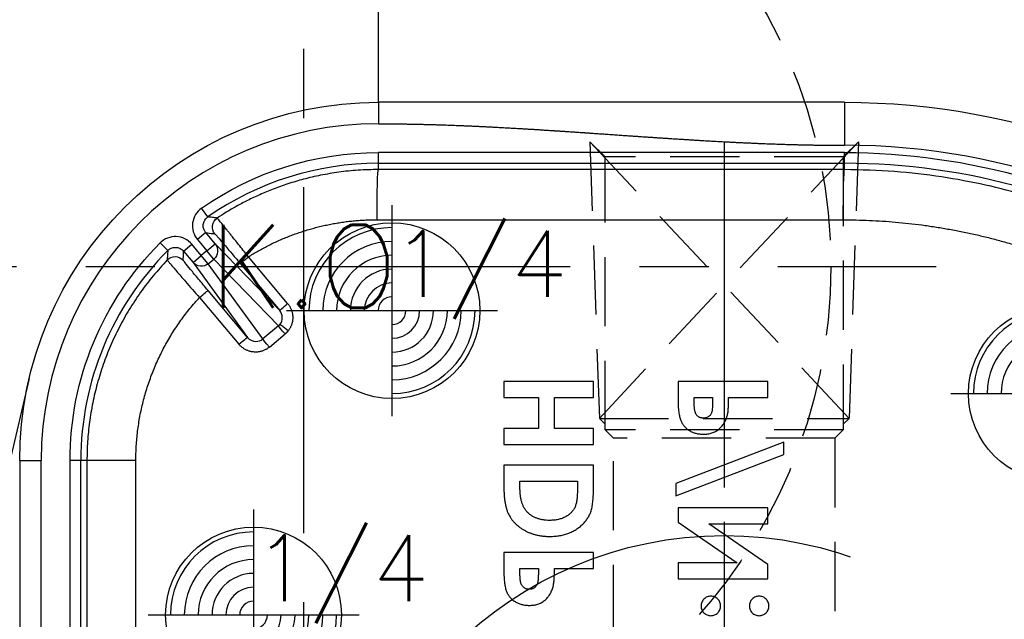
# Model space of a CAD drawing. Extents: x 2651 to 7771, y -1163 to 1075.
# Tile 262 of 490: x 4085 to 4121, y 730 to 752. Entities that reach past the tile are written whole.
import ezdxf
from ezdxf.enums import TextEntityAlignment as Align

# ---------------------------------------------------------------- set-up
doc = ezdxf.new("R2010")
doc.units = 0
doc.header["$LTSCALE"] = 10
for name, pattern in [('CENTER', [2, 1.25, -0.25, 0.25, -0.25]), ('CNSCEN', [17, 15, -1, 0, -1]), ('CNSHID', [4, 3, -1]), ('HIDDEN', [0.375, 0.25, -0.125])]:
    doc.linetypes.add(name, pattern=pattern)
doc.layers.get('0').update_dxf_attribs({"linetype": 'CONTINUOUS'})
doc.layers.get('Defpoints').update_dxf_attribs({"linetype": 'CONTINUOUS'})
for name, color, linetype in [('1', 7, 'CONTINUOUS'), ('9', 3, 'CONTINUOUS'), ('CEN', 1, 'CENTER'), ('COOL', 150, 'HIDDEN'), ('DIM', 3, 'CONTINUOUS'), ('HIDDEN', 6, 'HIDDEN'), ('PART', 7, 'CONTINUOUS'), ('PIN', 3, 'CONTINUOUS'), ('TEXT', 4, 'CONTINUOUS'), ('WL1-HL', 4, 'CNSHID'), ('WOR1-CL', 1, 'CNSCEN'), ('WOR1-DL', 7, 'CONTINUOUS')]:
    doc.layers.add(name, color=color, linetype=linetype)
doc.styles.add('china', font='txt')
doc.styles.get("Standard").update_dxf_attribs({"font": 'romans.shx'})
doc.dimstyles.new('MM& INCH5', dxfattribs={"dimtxt": 5, "dimasz": 2.5, "dimexe": 1, "dimexo": 0.5, "dimtad": 0, "dimrnd": 1.38778e-17, "dimzin": 9, "dimdsep": 46, "dimtxsty": 'Standard', "dimblk": 'CLOSED', "dimcen": 0, "dimclrd": 3, "dimclre": 3, "dimclrt": 3, "dimazin": 2, "dimtfac": 0.75, "dimtofl": 0, "dimtmove": 0, "dimatfit": 3, "dimfxl": 0, "dimtolj": 1, "dimarcsym": 0})

# ---------------------------------------------------------------- blocks, each defined once
blk = doc.blocks.new('DSD')
at = {"layer": '1', "color": 252, "linetype": 'Continuous'}
for p, q in [((472.133, 580.525), (472.133, 579.748)), ((488.973, 580.525), (488.973, 578.971)), ((488.973, 578.708), (472.133, 578.708)), ((472.133, 578.32), (472.133, 578.708)), ((488.973, 578.32), (488.973, 578.708)), ((472.133, 578.32), (488.973, 578.32)), ((472.133, 578.094), (472.133, 578.32)), ((488.973, 578.091), (488.973, 578.32)), ((488.973, 578.091), (472.133, 578.094)), ((465.974, 576.38), (465.751, 576.699)), ((472.085, 576.281), (488.925, 576.277)), ((465.899, 575.812), (465.601, 575.562)), ((466.241, 575.404), (465.899, 575.812)), ((464.252, 575.441), (464.527, 575.166)), ((465.601, 575.562), (465.943, 575.155)), ((465.1, 575.142), (465.397, 575.391)), ((465.1, 575.142), (465.442, 574.734)), ((465.739, 574.984), (465.397, 575.391)), ((465.943, 575.155), (465.739, 574.984)), ((465.943, 575.155), (466.241, 575.404)), ((466.191, 574.859), (465.943, 575.155)), ((468.569, 572.998), (466.241, 575.404)), ((465.442, 574.734), (465.739, 574.984)), ((465.442, 574.734), (467.404, 572.027)), ((465.987, 574.688), (465.739, 574.984)), ((465.987, 574.688), (466.191, 574.859)), ((466.191, 574.859), (468.527, 572.445)), ((468.857, 573.248), (467.438, 574.939)), ((467.958, 571.97), (465.987, 574.688)), ((467.15, 574.689), (468.569, 572.998)), ((467.404, 572.027), (465.984, 573.72)), ((465.676, 573.471), (467.096, 571.778)), ((468.527, 572.445), (467.958, 571.97)), ((468.196, 571.675), (468.765, 572.15)), ((459.179, 567.571), (459.956, 567.571)), ((459.956, 540.854), (459.956, 567.571)), ((460.995, 567.571), (460.995, 555.446)), ((461.384, 567.571), (460.995, 567.571)), ((461.384, 555.446), (461.384, 567.571)), ((461.608, 567.571), (461.384, 567.571)), ((463.374, 567.571), (461.608, 567.571)), ((463.374, 555.682), (463.374, 567.571))]:
    blk.add_line(p, q, dxfattribs=at)
at = {"layer": '1', "color": 7, "linetype": 'Continuous'}
for p, q in [((459.524, 570.543), (451.7, 537.342)), ((476.666, 570.436), (476.666, 569.855)), ((479.905, 570.436), (476.666, 570.436)), ((479.905, 569.855), (479.905, 570.436)), ((482.959, 570.436), (482.959, 569.788)), ((486.198, 570.436), (482.959, 570.436)), ((486.198, 569.855), (486.198, 570.436)), ((476.666, 569.855), (477.912, 569.855)), ((477.912, 569.855), (477.912, 568.734)), ((478.493, 568.734), (478.493, 569.855)), ((478.493, 569.855), (479.905, 569.855)), ((483.541, 569.672), (483.541, 569.855)), ((483.541, 569.855), (484.205, 569.855)), ((484.205, 569.855), (484.205, 569.649)), ((484.786, 569.855), (486.198, 569.855)), ((477.912, 568.734), (476.666, 568.734)), ((476.666, 568.734), (476.666, 568.153)), ((479.905, 568.734), (478.493, 568.734)), ((479.905, 568.153), (479.905, 568.734)), ((476.666, 568.153), (479.905, 568.153)), ((486.779, 568.236), (482.876, 566.746)), ((486.779, 567.795), (486.779, 568.236)), ((482.876, 566.305), (486.779, 567.795)), ((459.179, 567.571), (459.179, 540.854)), ((461.608, 567.571), (461.608, 555.669)), ((476.666, 567.405), (476.666, 566.673)), ((479.905, 567.405), (476.666, 567.405)), ((479.905, 566.662), (479.905, 567.405)), ((477.248, 566.824), (479.324, 566.824)), ((477.248, 566.602), (477.248, 566.824)), ((479.324, 566.824), (479.324, 566.52)), ((482.876, 566.746), (482.876, 566.305)), ((482.959, 565.869), (482.959, 565.346)), ((486.198, 565.869), (482.959, 565.869)), ((486.198, 565.288), (486.198, 565.869)), ((482.959, 565.346), (485.091, 563.876)), ((486.198, 563.822), (484.073, 565.288)), ((484.073, 565.288), (486.198, 565.288)), ((476.666, 564.25), (476.666, 563.601)), ((479.905, 564.25), (476.666, 564.25)), ((479.905, 563.669), (479.905, 564.25)), ((485.091, 563.876), (482.959, 563.876)), ((482.959, 563.876), (482.959, 563.295)), ((486.198, 563.295), (486.198, 563.822)), ((477.248, 563.486), (477.248, 563.669)), ((477.248, 563.669), (477.912, 563.669)), ((477.912, 563.669), (477.912, 563.463)), ((478.493, 563.669), (479.905, 563.669)), ((482.959, 563.295), (486.198, 563.295))]:
    blk.add_line(p, q, dxfattribs=at)
at = {"layer": '1', "color": 110, "linetype": 'Continuous'}
blk.add_line((459.956, 540.854), (459.956, 567.571), dxfattribs=at)
at = {"layer": '1', "color": 7, "linetype": 'Continuous', "extrusion": (0, 0, -1)}
for centre, radius, start, end in [((-472.133, 567.571), 12.954, 0, 90), ((-488.973, 554.617), 25.908, 90, 171.2121)]:
    blk.add_arc(centre, radius, start, end, dxfattribs=at)
at = {"layer": '1', "color": 110, "linetype": 'Continuous'}
for centre, radius, start, end in [((472.133, 567.571), 12.177, 90, 180), ((488.973, 554.617), 24.354, 8.7879, 90)]:
    blk.add_arc(centre, radius, start, end, dxfattribs=at)
at = {"layer": '1', "color": 252, "linetype": 'Continuous'}
for centre, radius, start, end in [((472.133, 567.571), 12.177, 90, 180), ((488.973, 554.617), 24.354, 8.7879, 90), ((472.133, 567.571), 10.748, 90, 124.96), ((488.973, 554.617), 23.702, 58.1066, 90), ((472.133, 567.571), 10.748, 135.04, 180)]:
    blk.add_arc(centre, radius, start, end, dxfattribs=at)
at = {"layer": '1', "color": 252, "linetype": 'Continuous', "extrusion": (0, 0, -1)}
for centre, radius, start, end in [((-472.133, 567.571), 11.137, 55.04, 90), ((-488.973, 554.617), 24.091, 90, 121.8934), ((-472.133, 567.571), 11.137, 0, 44.96)]:
    blk.add_arc(centre, radius, start, end, dxfattribs=at)
for centre, major_axis, ratio, start_param, end_param in [((472.133, 576.281), (0, -1.814), 0.026177, 1.57079, 3.132863), ((488.973, 576.277), (0, -1.814), 0.026177, 1.57079, 3.132863), ((466.528, 576.016), (0.056, 0.385), 0.999914, 3.870947, 5.55383), ((465.943, 575.155), (-0.279, -0.27), 0.992489, 3.212987, 4.782718), ((464.789, 574.558), (0.388, -0.012), 0.999914, 3.870966, 5.553812), ((465.739, 574.984), (-0.315, -0.228), 0.992489, 4.64206, 6.211791), ((467.448, 574.939), (0.298, 0.25), 0.016833, 3.150321, 4.692337), ((465.686, 573.471), (0.298, 0.25), 0.016827, 4.692332, 6.274457), ((468.867, 573.248), (-0.298, -0.25), 0.016833, 0.008728, 1.550745), ((468.775, 572.15), (-0.249, 0.298), 0.020097, 4.729166, 6.160824), ((468.885, 572.263), (-0.305, 0.241), 0.01625, 4.732916, 6.16162), ((467.106, 571.778), (0.298, 0.25), 0.016827, 4.692332, 6.274457), ((468.206, 571.675), (-0.249, 0.298), 0.020097, 4.729166, 6.160824)]:
    blk.add_ellipse(centre, major_axis=major_axis, ratio=ratio, start_param=start_param, end_param=end_param, dxfattribs=at)
at = {"layer": '1', "color": 7, "linetype": 'Continuous'}
blk.add_open_spline([(488.973, 580.525), (483.359, 580.525), (477.746, 580.525), (472.133, 580.525)], degree=3, dxfattribs=at)
at = {"layer": '1', "color": 110, "linetype": 'Continuous'}
blk.add_open_spline([(472.133, 579.748), (473.135, 579.748), (474.238, 579.715), (475.219, 579.685), (476.343, 579.627), (477.278, 579.578), (478.448, 579.502), (478.915, 579.472), (479.5, 579.432), (479.851, 579.408), (480.553, 579.36), (481.254, 579.311), (481.605, 579.287), (482.189, 579.247), (482.658, 579.217), (483.827, 579.141), (484.763, 579.092), (485.885, 579.034), (486.868, 579.004), (487.97, 578.971), (488.973, 578.971)], degree=2, knots=[0, 0, 0, 0.125, 0.125, 0.25, 0.25, 0.375, 0.375, 0.4375, 0.4375, 0.5, 0.5, 0.5625, 0.5625, 0.625, 0.625, 0.75, 0.75, 0.875, 0.875, 1, 1, 1], dxfattribs=at)
at = {"layer": '1', "color": 252, "linetype": 'Continuous'}
for points in [[(472.133, 579.748), (477.746, 579.748), (483.359, 578.971), (488.973, 578.971)], [(467.404, 572.027), (467.479, 571.938), (467.593, 571.883), (467.708, 571.882)], [(467.708, 571.882), (467.799, 571.881), (467.889, 571.912), (467.958, 571.97)]]:
    blk.add_open_spline(points, degree=3, dxfattribs=at)
for points, knots in [([(472.133, 578.094), (471.888, 578.09), (471.41, 578.08), (470.714, 578.005), (470.058, 577.895), (469.444, 577.752), (468.873, 577.583), (468.345, 577.395), (467.859, 577.193), (467.415, 576.983), (467.012, 576.769), (466.647, 576.557), (466.421, 576.41), (466.313, 576.34)], [0, 0, 0, 0, 0.119039, 0.232454, 0.340243, 0.442407, 0.538944, 0.629855, 0.71514, 0.794797, 0.868826, 0.937227, 1, 1, 1, 1]), ([(501.259, 574.615), (500.953, 574.798), (500.314, 575.179), (499.283, 575.713), (498.144, 576.236), (496.891, 576.727), (495.524, 577.173), (494.043, 577.554), (492.449, 577.849), (490.746, 578.051), (489.574, 578.077), (488.973, 578.091)], [0, 0, 0, 0, 0.082708, 0.172517, 0.269427, 0.373438, 0.484549, 0.602761, 0.728074, 0.860487, 1, 1, 1, 1]), ([(465.751, 576.699), (465.662, 576.637), (465.588, 576.557), (465.476, 576.374), (465.44, 576.27), (465.412, 576.058), (465.42, 575.948), (465.48, 575.742), (465.531, 575.645), (465.601, 575.562)], [0, 0, 0, 0, 0.25, 0.25, 0.5, 0.5, 0.75, 0.75, 1, 1, 1, 1]), ([(465.899, 575.812), (465.875, 575.845), (465.827, 575.915), (465.801, 576.046), (465.818, 576.18), (465.878, 576.299), (465.943, 576.354), (465.974, 576.38)], [0, 0, 0, 0, 0.188754, 0.394177, 0.605822, 0.811245, 1, 1, 1, 1]), ([(466.314, 576.34), (466.309, 576.34), (466.305, 576.341), (466.289, 576.343), (466.275, 576.345), (466.206, 576.353), (466.152, 576.36), (466.08, 576.368), (466.064, 576.37), (466.023, 576.375), (465.998, 576.378), (465.974, 576.38)], [0, 0, 0, 0, 0.030224, 0.030224, 0.151118, 0.151118, 0.634697, 0.634697, 0.781436, 0.781436, 1, 1, 1, 1]), ([(467.438, 574.939), (467.376, 575.017), (467.257, 575.168), (467.092, 575.376), (466.953, 575.552), (466.84, 575.692), (466.754, 575.798), (466.693, 575.873), (466.553, 576.045), (466.369, 576.277), (466.331, 576.319), (466.313, 576.34)], [0, 0, 0, 0, 0.106887, 0.205186, 0.292302, 0.366385, 0.426275, 0.471358, 0.501372, 0.75478, 1, 1, 1, 1]), ([(465.899, 575.812), (465.987, 575.8), (466.076, 575.788), (466.187, 575.773), (466.208, 575.769), (466.23, 575.766)], [0, 0, 0, 0, 0.805738, 0.805738, 1, 1, 1, 1]), ([(465.397, 575.391), (465.328, 575.474), (465.242, 575.542), (465.049, 575.636), (464.942, 575.664), (464.729, 575.673), (464.62, 575.655), (464.42, 575.577), (464.329, 575.518), (464.252, 575.441)], [0, 0, 0, 0, 0.25, 0.25, 0.5, 0.5, 0.75, 0.75, 1, 1, 1, 1]), ([(466.229, 575.766), (466.234, 575.766), (466.258, 575.738), (466.329, 575.656), (466.358, 575.623), (466.425, 575.545), (466.464, 575.5), (466.591, 575.351), (466.693, 575.231), (466.912, 574.973), (467.03, 574.832), (467.15, 574.689)], [0, 0, 0, 0, 0.25, 0.25, 0.375, 0.375, 0.5, 0.5, 0.75, 0.75, 1, 1, 1, 1]), ([(464.527, 575.168), (464.527, 575.163), (464.526, 575.158), (464.525, 575.143), (464.525, 575.129), (464.521, 575.061), (464.517, 575.006), (464.512, 574.909), (464.51, 574.868), (464.508, 574.826)], [0, 0, 0, 0, 0.03027, 0.03027, 0.151349, 0.151349, 0.635664, 0.635664, 1, 1, 1, 1]), ([(464.527, 575.166), (464.558, 575.192), (464.623, 575.247), (464.751, 575.285), (464.886, 575.279), (465.01, 575.23), (465.071, 575.17), (465.1, 575.142)], [0, 0, 0, 0, 0.188755, 0.394179, 0.605823, 0.811246, 1, 1, 1, 1]), ([(465.087, 574.808), (465.09, 574.896), (465.093, 574.984), (465.098, 575.095), (465.099, 575.118), (465.1, 575.142)], [0, 0, 0, 0, 0.789513, 0.789513, 1, 1, 1, 1]), ([(464.508, 574.826), (464.337, 574.638), (463.996, 574.265), (463.54, 573.663), (463.128, 573.038), (462.766, 572.391), (462.453, 571.726), (462.189, 571.047), (461.975, 570.358), (461.809, 569.663), (461.693, 568.965), (461.621, 568.268), (461.612, 567.803), (461.608, 567.571)], [0, 0, 0, 0, 0.095127, 0.18941, 0.28285, 0.375445, 0.467198, 0.558107, 0.648172, 0.737394, 0.825772, 0.913308, 1, 1, 1, 1]), ([(464.508, 574.826), (464.51, 574.821), (464.515, 574.812), (464.559, 574.758), (464.629, 574.674), (464.725, 574.561), (464.891, 574.368), (465.191, 574.017), (465.501, 573.667), (465.676, 573.471)], [0, 0, 0, 0, 0.099069, 0.200049, 0.301625, 0.402428, 0.501142, 0.719432, 1, 1, 1, 1]), ([(465.984, 573.72), (465.864, 573.862), (465.748, 574.001), (465.585, 574.197), (465.534, 574.259), (465.437, 574.376), (465.391, 574.432), (465.267, 574.582), (465.2, 574.664), (465.111, 574.775), (465.087, 574.804), (465.087, 574.809)], [0, 0, 0, 0, 0.25, 0.25, 0.375, 0.375, 0.5, 0.5, 0.75, 0.75, 1, 1, 1, 1]), ([(468.582, 572.502), (468.637, 572.571), (468.667, 572.66), (468.662, 572.839), (468.628, 572.928), (468.569, 572.998)], [0, 0, 0, 0, 0.5, 0.5, 1, 1, 1, 1])]:
    blk.add_open_spline(points, degree=3, knots=knots, dxfattribs=at)
at = {"layer": '1', "color": 7, "linetype": 'Continuous'}
for points, weights in [([(467.438, 574.939), (468.838, 575.822), (470.429, 576.281), (472.085, 576.281)], [1, 0.973777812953, 0.973777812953, 1]), ([(488.925, 576.277), (492.78, 576.276), (496.501, 575.27), (499.831, 573.329)], [1, 0.976931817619, 0.976931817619, 1]), ([(463.374, 567.571), (463.374, 569.783), (464.178, 571.844), (465.676, 573.471)], [1, 0.954385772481, 0.954385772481, 1]), ([(468.527, 572.445), (468.547, 572.462), (468.566, 572.481), (468.582, 572.502)], [1, 0.996550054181, 0.996550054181, 1])]:
    blk.add_rational_spline(points, weights, degree=3, dxfattribs=at)
at = {"layer": '1', "color": 252, "linetype": 'Continuous'}
for points, weights in [([(468.857, 573.248), (469.107, 572.95), (469.114, 572.564), (468.875, 572.263)], [1, 0.850418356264, 0.850418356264, 1]), ([(468.875, 572.263), (468.842, 572.221), (468.805, 572.184), (468.765, 572.15)], [1, 0.996550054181, 0.996550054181, 1]), ([(468.196, 571.675), (467.846, 571.383), (467.391, 571.426), (467.096, 571.778)], [1, 0.80498879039, 0.80498879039, 1])]:
    blk.add_rational_spline(points, weights, degree=3, dxfattribs=at)
at = {"layer": '1', "color": 7, "linetype": 'Continuous'}
for points, knots in [([(482.959, 569.788), (482.96, 569.745), (482.96, 569.663), (482.964, 569.545), (482.972, 569.437), (482.982, 569.337), (482.996, 569.247), (483.012, 569.165), (483.031, 569.093), (483.054, 569.029), (483.081, 568.971), (483.109, 568.917), (483.144, 568.867), (483.18, 568.819), (483.221, 568.775), (483.265, 568.733), (483.313, 568.695), (483.365, 568.66), (483.42, 568.628), (483.478, 568.601), (483.538, 568.578), (483.601, 568.559), (483.667, 568.544), (483.735, 568.534), (483.807, 568.527), (483.855, 568.527), (483.879, 568.526)], [0, 0, 0, 0, 0.070781, 0.136552, 0.197012, 0.252923, 0.303687, 0.349719, 0.39124, 0.428479, 0.463057, 0.49715, 0.531002, 0.564226, 0.597701, 0.631421, 0.665597, 0.700451, 0.735881, 0.771092, 0.806975, 0.843534, 0.88094, 0.919294, 0.95918, 1, 1, 1, 1]), ([(484.737, 569.195), (484.741, 569.212), (484.75, 569.248), (484.759, 569.307), (484.767, 569.376), (484.775, 569.454), (484.78, 569.541), (484.783, 569.637), (484.786, 569.743), (484.786, 569.817), (484.786, 569.855)], [0, 0, 0, 0, 0.077373, 0.167614, 0.272108, 0.390016, 0.521363, 0.667272, 0.82681, 1, 1, 1, 1]), ([(483.605, 569.26), (483.6, 569.27), (483.589, 569.292), (483.576, 569.329), (483.565, 569.372), (483.556, 569.421), (483.549, 569.475), (483.544, 569.536), (483.542, 569.602), (483.541, 569.648), (483.541, 569.672)], [0, 0, 0, 0, 0.082101, 0.173825, 0.278953, 0.396639, 0.527316, 0.671298, 0.828754, 1, 1, 1, 1]), ([(484.205, 569.649), (484.205, 569.612), (484.204, 569.543), (484.198, 569.449), (484.188, 569.373), (484.175, 569.314), (484.154, 569.267), (484.129, 569.226), (484.099, 569.191), (484.063, 569.161), (484.023, 569.137), (483.978, 569.12), (483.93, 569.109), (483.896, 569.108), (483.879, 569.108)], [0, 0, 0, 0, 0.15516, 0.285496, 0.390503, 0.470975, 0.538446, 0.603655, 0.666587, 0.730199, 0.794945, 0.860228, 0.928121, 1, 1, 1, 1]), ([(483.879, 569.108), (483.863, 569.108), (483.834, 569.109), (483.792, 569.116), (483.752, 569.128), (483.716, 569.145), (483.683, 569.167), (483.653, 569.193), (483.626, 569.224), (483.612, 569.248), (483.605, 569.26)], [0, 0, 0, 0, 0.137788, 0.267341, 0.390444, 0.511778, 0.629509, 0.747829, 0.871885, 1, 1, 1, 1]), ([(483.879, 568.526), (483.906, 568.527), (483.96, 568.528), (484.037, 568.536), (484.112, 568.551), (484.183, 568.57), (484.25, 568.596), (484.315, 568.626), (484.375, 568.664), (484.431, 568.706), (484.485, 568.753), (484.533, 568.804), (484.578, 568.86), (484.618, 568.919), (484.654, 568.982), (484.687, 569.049), (484.715, 569.12), (484.73, 569.17), (484.737, 569.195)], [0, 0, 0, 0, 0.068875, 0.135349, 0.199289, 0.26155, 0.322915, 0.382772, 0.442844, 0.502652, 0.562749, 0.62274, 0.682687, 0.743329, 0.805013, 0.868067, 0.933111, 1, 1, 1, 1]), ([(476.666, 566.673), (476.667, 566.616), (476.668, 566.505), (476.676, 566.346), (476.69, 566.197), (476.708, 566.059), (476.732, 565.933), (476.763, 565.818), (476.798, 565.715), (476.84, 565.622), (476.888, 565.536), (476.942, 565.455), (477.003, 565.379), (477.071, 565.306), (477.146, 565.237), (477.227, 565.171), (477.316, 565.111), (477.411, 565.053), (477.511, 565), (477.616, 564.955), (477.725, 564.917), (477.838, 564.886), (477.955, 564.861), (478.077, 564.843), (478.203, 564.833), (478.288, 564.832), (478.331, 564.831)], [0, 0, 0, 0, 0.060148, 0.116267, 0.168654, 0.217399, 0.262434, 0.303933, 0.34226, 0.377441, 0.411406, 0.445398, 0.479766, 0.514584, 0.550214, 0.587001, 0.624663, 0.663615, 0.703456, 0.74345, 0.784013, 0.825133, 0.867265, 0.910306, 0.954424, 1, 1, 1, 1]), ([(477.507, 565.718), (477.486, 565.742), (477.443, 565.791), (477.391, 565.878), (477.346, 565.973), (477.31, 566.079), (477.282, 566.195), (477.262, 566.322), (477.25, 566.459), (477.248, 566.553), (477.248, 566.602)], [0, 0, 0, 0, 0.101663, 0.207636, 0.318745, 0.43668, 0.563507, 0.698681, 0.844447, 1, 1, 1, 1]), ([(478.331, 564.831), (478.392, 564.833), (478.512, 564.835), (478.689, 564.859), (478.858, 564.898), (479.018, 564.953), (479.169, 565.02), (479.306, 565.101), (479.431, 565.194), (479.541, 565.297), (479.636, 565.409), (479.717, 565.526), (479.781, 565.648), (479.821, 565.756), (479.846, 565.849), (479.861, 565.931), (479.875, 566.024), (479.886, 566.129), (479.895, 566.245), (479.9, 566.374), (479.904, 566.514), (479.905, 566.611), (479.905, 566.662)], [0, 0, 0, 0, 0.065773, 0.129478, 0.19143, 0.252446, 0.311787, 0.368818, 0.424092, 0.478492, 0.531394, 0.582004, 0.631201, 0.679503, 0.705561, 0.735222, 0.769132, 0.806858, 0.84893, 0.895117, 0.94547, 1, 1, 1, 1]), ([(479.324, 566.52), (479.324, 566.484), (479.323, 566.415), (479.317, 566.315), (479.311, 566.222), (479.3, 566.137), (479.287, 566.059), (479.269, 565.99), (479.25, 565.927), (479.226, 565.872), (479.199, 565.821), (479.168, 565.775), (479.133, 565.729), (479.093, 565.687), (479.049, 565.646), (479.002, 565.609), (478.95, 565.573), (478.894, 565.54), (478.834, 565.51), (478.77, 565.483), (478.704, 565.461), (478.634, 565.443), (478.56, 565.43), (478.483, 565.419), (478.403, 565.414), (478.348, 565.413), (478.321, 565.412)], [0, 0, 0, 0, 0.062615, 0.120429, 0.174199, 0.223725, 0.269028, 0.310765, 0.348115, 0.382378, 0.414753, 0.447195, 0.480045, 0.513739, 0.547963, 0.582918, 0.619315, 0.657124, 0.695687, 0.735514, 0.775823, 0.817652, 0.860743, 0.905387, 0.951998, 1, 1, 1, 1]), ([(478.321, 565.412), (478.278, 565.413), (478.196, 565.415), (478.075, 565.429), (477.962, 565.453), (477.856, 565.487), (477.757, 565.529), (477.666, 565.583), (477.581, 565.645), (477.532, 565.694), (477.507, 565.718)], [0, 0, 0, 0, 0.142277, 0.277429, 0.406477, 0.530595, 0.650143, 0.766851, 0.883502, 1, 1, 1, 1]), ([(476.666, 563.601), (476.667, 563.559), (476.667, 563.477), (476.671, 563.359), (476.679, 563.25), (476.689, 563.151), (476.703, 563.06), (476.719, 562.979), (476.738, 562.907), (476.761, 562.843), (476.788, 562.785), (476.817, 562.731), (476.851, 562.681), (476.887, 562.632), (476.928, 562.589), (476.972, 562.547), (477.021, 562.508), (477.072, 562.474), (477.127, 562.442), (477.185, 562.414), (477.245, 562.392), (477.308, 562.373), (477.374, 562.358), (477.443, 562.348), (477.514, 562.341), (477.562, 562.34), (477.586, 562.34)], [0, 0, 0, 0, 0.070781, 0.136552, 0.197012, 0.252923, 0.303687, 0.349719, 0.39124, 0.428479, 0.463057, 0.49715, 0.531002, 0.564226, 0.597701, 0.631421, 0.665597, 0.700451, 0.735881, 0.771092, 0.806975, 0.843534, 0.88094, 0.919294, 0.95918, 1, 1, 1, 1]), ([(477.312, 563.074), (477.307, 563.084), (477.296, 563.106), (477.283, 563.143), (477.272, 563.186), (477.263, 563.234), (477.256, 563.289), (477.251, 563.349), (477.249, 563.416), (477.248, 563.462), (477.248, 563.486)], [0, 0, 0, 0, 0.082101, 0.173825, 0.278953, 0.396639, 0.527316, 0.671298, 0.828754, 1, 1, 1, 1]), ([(477.912, 563.463), (477.912, 563.426), (477.911, 563.357), (477.905, 563.263), (477.895, 563.187), (477.882, 563.127), (477.861, 563.08), (477.836, 563.04), (477.806, 563.005), (477.771, 562.975), (477.73, 562.95), (477.685, 562.934), (477.637, 562.923), (477.603, 562.922), (477.586, 562.921)], [0, 0, 0, 0, 0.15516, 0.285496, 0.390503, 0.470975, 0.538446, 0.603655, 0.666587, 0.730199, 0.794945, 0.860228, 0.928121, 1, 1, 1, 1]), ([(478.444, 563.009), (478.448, 563.025), (478.457, 563.061), (478.466, 563.121), (478.475, 563.19), (478.482, 563.267), (478.487, 563.355), (478.49, 563.451), (478.493, 563.557), (478.493, 563.63), (478.493, 563.669)], [0, 0, 0, 0, 0.077373, 0.167614, 0.272108, 0.390016, 0.521363, 0.667272, 0.82681, 1, 1, 1, 1]), ([(477.586, 562.921), (477.571, 562.922), (477.541, 562.923), (477.499, 562.93), (477.459, 562.942), (477.423, 562.958), (477.39, 562.98), (477.36, 563.007), (477.333, 563.038), (477.319, 563.062), (477.312, 563.074)], [0, 0, 0, 0, 0.137788, 0.267341, 0.390444, 0.511778, 0.629509, 0.747829, 0.871885, 1, 1, 1, 1]), ([(477.586, 562.34), (477.613, 562.34), (477.667, 562.341), (477.745, 562.35), (477.819, 562.364), (477.89, 562.383), (477.957, 562.41), (478.022, 562.44), (478.082, 562.477), (478.138, 562.52), (478.192, 562.566), (478.24, 562.618), (478.285, 562.673), (478.325, 562.732), (478.361, 562.795), (478.394, 562.863), (478.422, 562.934), (478.437, 562.984), (478.444, 563.009)], [0, 0, 0, 0, 0.068875, 0.135349, 0.199289, 0.26155, 0.322915, 0.382772, 0.442844, 0.502652, 0.562749, 0.62274, 0.682687, 0.743329, 0.805013, 0.868067, 0.933111, 1, 1, 1, 1]), ([(484.144, 562.672), (484.12, 562.671), (484.074, 562.669), (484.007, 562.648), (483.946, 562.616), (483.892, 562.57), (483.847, 562.517), (483.814, 562.456), (483.793, 562.389), (483.791, 562.343), (483.79, 562.319)], [0, 0, 0, 0, 0.12783, 0.250877, 0.372608, 0.500305, 0.628002, 0.750286, 0.873333, 1, 1, 1, 1]), ([(484.496, 562.319), (484.494, 562.343), (484.492, 562.389), (484.472, 562.455), (484.439, 562.517), (484.395, 562.57), (484.342, 562.616), (484.28, 562.648), (484.214, 562.669), (484.168, 562.671), (484.144, 562.672)], [0, 0, 0, 0, 0.127088, 0.250543, 0.372679, 0.500053, 0.627277, 0.749413, 0.871745, 1, 1, 1, 1]), ([(485.885, 562.672), (485.861, 562.671), (485.815, 562.669), (485.749, 562.648), (485.688, 562.616), (485.635, 562.57), (485.59, 562.516), (485.556, 562.456), (485.537, 562.389), (485.535, 562.343), (485.534, 562.319)], [0, 0, 0, 0, 0.128226, 0.250531, 0.372639, 0.499833, 0.627179, 0.749842, 0.87294, 1, 1, 1, 1]), ([(486.239, 562.319), (486.238, 562.343), (486.236, 562.389), (486.216, 562.456), (486.182, 562.517), (486.137, 562.57), (486.083, 562.616), (486.022, 562.648), (485.955, 562.669), (485.909, 562.671), (485.885, 562.672)], [0, 0, 0, 0, 0.126678, 0.249735, 0.372031, 0.499739, 0.627447, 0.750221, 0.872159, 1, 1, 1, 1]), ([(483.79, 562.319), (483.791, 562.296), (483.793, 562.249), (483.813, 562.183), (483.847, 562.122), (483.892, 562.069), (483.946, 562.023), (484.007, 561.99), (484.074, 561.97), (484.12, 561.968), (484.144, 561.966)], [0, 0, 0, 0, 0.126727, 0.249831, 0.371148, 0.498906, 0.626663, 0.749005, 0.872109, 1, 1, 1, 1]), ([(484.144, 561.966), (484.167, 561.967), (484.213, 561.97), (484.279, 561.99), (484.339, 562.023), (484.393, 562.069), (484.438, 562.122), (484.472, 562.183), (484.492, 562.249), (484.494, 562.296), (484.496, 562.319)], [0, 0, 0, 0, 0.12614, 0.24756, 0.370463, 0.498806, 0.627149, 0.749023, 0.872692, 1, 1, 1, 1]), ([(485.534, 562.319), (485.535, 562.296), (485.537, 562.25), (485.556, 562.183), (485.59, 562.123), (485.635, 562.069), (485.688, 562.023), (485.749, 561.99), (485.815, 561.97), (485.861, 561.967), (485.885, 561.966)], [0, 0, 0, 0, 0.12712, 0.250277, 0.371969, 0.499375, 0.62663, 0.749351, 0.871713, 1, 1, 1, 1]), ([(485.885, 561.966), (485.909, 561.967), (485.955, 561.97), (486.022, 561.99), (486.083, 562.023), (486.137, 562.069), (486.182, 562.122), (486.216, 562.183), (486.236, 562.249), (486.238, 562.296), (486.239, 562.319)], [0, 0, 0, 0, 0.127902, 0.249898, 0.37328, 0.501049, 0.628817, 0.750146, 0.873261, 1, 1, 1, 1])]:
    blk.add_open_spline(points, degree=3, knots=knots, dxfattribs=at)
blk = doc.blocks.new('*U23', base_point=(2059.08, 1167.823))
at = {"layer": 'CEN'}
for p, q in [((2059.08, 1190.683), (2059.08, 1144.963)), ((2036.22, 1167.823), (2081.94, 1167.823))]:
    blk.add_line(p, q, dxfattribs=at)
at = {"layer": 'HIDDEN'}
blk.add_circle((2059.08, 1167.823), 19.05, dxfattribs=at)
blk = doc.blocks.new('*D109')
at = {"layer": 'Defpoints', "color": 0}
for p in [(4086.684, 927.642), (4086.684, 894.882), (4171.684, 387.642)]:
    blk.add_point(p, dxfattribs=at)
at = {"layer": 'DIM', "color": 3, "lineweight": -2}
blk.add_line((4086.684, 895.382), (4086.684, 927.642), dxfattribs=at)
at = {"layer": 'DIM', "color": 3, "insert": (4086.684, 948.624), "char_height": 5, "attachment_point": 5, "rotation": 90}
blk.add_mtext('\\A1;85 [3.346]', dxfattribs=at)
blk = doc.blocks.new('_Closed')
at = {"color": 0, "linetype": 'ByBlock', "lineweight": -2}
for p, q in [((-1, 0.167), (0, 0)), ((-1, 0.167), (-1, -0.167)), ((0, 0), (-1, -0.167)), ((0, 0), (-1, 0))]:
    blk.add_line(p, q, dxfattribs=at)
blk = doc.blocks.new('*D110')
at = {"layer": 'Defpoints', "color": 0}
for p in [(4064.684, 927.642), (4064.684, 906.842), (4171.684, 387.642)]:
    blk.add_point(p, dxfattribs=at)
at = {"layer": 'DIM', "color": 3, "lineweight": -2}
blk.add_line((4064.684, 907.342), (4064.684, 927.642), dxfattribs=at)
at = {"layer": 'DIM', "color": 3, "insert": (4064.684, 950.648), "char_height": 5, "attachment_point": 5, "rotation": 90}
blk.add_mtext('\\A1;107 [4.213]', dxfattribs=at)
blk = doc.blocks.new('*D111')
at = {"layer": 'Defpoints', "color": 0}
for p in [(4051.684, 927.642), (4051.684, 912.642), (4171.684, 387.642)]:
    blk.add_point(p, dxfattribs=at)
at = {"layer": 'DIM', "color": 3, "lineweight": -2}
blk.add_line((4051.684, 913.142), (4051.684, 927.642), dxfattribs=at)
at = {"layer": 'DIM', "color": 3, "insert": (4051.684, 950.648), "char_height": 5, "attachment_point": 5, "rotation": 90}
blk.add_mtext('\\A1;120 [4.724]', dxfattribs=at)
blk = doc.blocks.new('*D112')
at = {"layer": 'Defpoints', "color": 0}
for p in [(3974.684, 927.642), (3974.684, 892.822), (4171.684, 387.642)]:
    blk.add_point(p, dxfattribs=at)
at = {"layer": 'DIM', "color": 3, "lineweight": -2}
blk.add_line((3974.684, 893.322), (3974.684, 927.642), dxfattribs=at)
at = {"layer": 'DIM', "color": 3, "insert": (3974.684, 950.648), "char_height": 5, "attachment_point": 5, "rotation": 90}
blk.add_mtext('\\A1;197 [7.756]', dxfattribs=at)
blk = doc.blocks.new('*D113')
at = {"layer": 'Defpoints', "color": 0}
for p in [(3966.684, 927.642), (3971.684, 807.17), (4171.684, 387.642)]:
    blk.add_point(p, dxfattribs=at)
at = {"layer": 'DIM', "color": 3, "lineweight": -2}
for p, q in [((3966.684, 922.642), (3966.684, 927.642)), ((3971.684, 917.642), (3966.684, 922.642)), ((3971.684, 807.67), (3971.684, 917.642))]:
    blk.add_line(p, q, dxfattribs=at)
at = {"layer": 'DIM', "color": 3, "insert": (3966.684, 951.005), "char_height": 5, "attachment_point": 5, "rotation": 90}
blk.add_mtext('\\A1;200 [7.874]', dxfattribs=at)
blk = doc.blocks.new('*D114')
at = {"layer": 'Defpoints', "color": 0}
for p in [(3931.684, 927.642), (3931.684, 912.642), (4171.684, 387.642)]:
    blk.add_point(p, dxfattribs=at)
at = {"layer": 'DIM', "color": 3, "lineweight": -2}
blk.add_line((3931.684, 913.142), (3931.684, 927.642), dxfattribs=at)
at = {"layer": 'DIM', "color": 3, "insert": (3931.684, 951.005), "char_height": 5, "attachment_point": 5, "rotation": 90}
blk.add_mtext('\\A1;240 [9.449]', dxfattribs=at)
blk = doc.blocks.new('*D115')
at = {"layer": 'Defpoints', "color": 0}
for p in [(3896.684, 927.642), (3896.684, 910.642), (4171.684, 387.642)]:
    blk.add_point(p, dxfattribs=at)
at = {"layer": 'DIM', "color": 3, "lineweight": -2}
blk.add_line((3896.684, 911.142), (3896.684, 927.642), dxfattribs=at)
at = {"layer": 'DIM', "color": 3, "insert": (3896.684, 953.386), "char_height": 5, "attachment_point": 5, "rotation": 90}
blk.add_mtext('\\A1;275 [10.827]', dxfattribs=at)
blk = doc.blocks.new('*D122')
at = {"layer": 'Defpoints', "color": 0}
for p in [(3881.004, 912.642), (3898.684, 912.642), (4171.684, 387.642)]:
    blk.add_point(p, dxfattribs=at)
at = {"layer": 'DIM', "color": 3, "lineweight": -2}
blk.add_line((3898.184, 912.642), (3881.004, 912.642), dxfattribs=at)
at = {"layer": 'DIM', "color": 3, "insert": (3855.26, 912.642), "char_height": 5, "attachment_point": 5}
blk.add_mtext('\\A1;525 [20.669]', dxfattribs=at)
blk = doc.blocks.new('*D123')
at = {"layer": 'Defpoints', "color": 0}
for p in [(3857.842, 862.642), (3869.984, 862.642), (4171.684, 387.642)]:
    blk.add_point(p, dxfattribs=at)
at = {"layer": 'DIM', "color": 3, "lineweight": -2}
blk.add_line((3869.484, 862.642), (3857.842, 862.642), dxfattribs=at)
at = {"layer": 'DIM', "color": 3, "insert": (3832.098, 862.642), "char_height": 5, "attachment_point": 5}
blk.add_mtext('\\A1;475 [18.701]', dxfattribs=at)
blk = doc.blocks.new('*D124')
at = {"layer": 'Defpoints', "color": 0}
for p in [(3941.504, 859.642), (3857.842, 854.642), (4171.684, 387.642)]:
    blk.add_point(p, dxfattribs=at)
at = {"layer": 'DIM', "color": 3, "lineweight": -2}
for p, q in [((3867.842, 859.642), (3862.842, 854.642)), ((3941.004, 859.642), (3867.842, 859.642)), ((3862.842, 854.642), (3857.842, 854.642))]:
    blk.add_line(p, q, dxfattribs=at)
at = {"layer": 'DIM', "color": 3, "insert": (3832.098, 854.642), "char_height": 5, "attachment_point": 5}
blk.add_mtext('\\A1;472 [18.583]', dxfattribs=at)
blk = doc.blocks.new('*D125')
at = {"layer": 'Defpoints', "color": 0}
for p in [(3870.047, 797.642), (3962.156, 797.642), (4171.684, 387.642)]:
    blk.add_point(p, dxfattribs=at)
at = {"layer": 'DIM', "color": 3, "lineweight": -2}
blk.add_line((3961.656, 797.642), (3870.047, 797.642), dxfattribs=at)
at = {"layer": 'DIM', "color": 3, "insert": (3844.303, 797.642), "char_height": 5, "attachment_point": 5}
blk.add_mtext('\\A1;410 [16.142]', dxfattribs=at)
blk = doc.blocks.new('*D126')
at = {"layer": 'Defpoints', "color": 0}
for p in [(3870.047, 832.642), (4069.264, 832.642), (4171.684, 387.642)]:
    blk.add_point(p, dxfattribs=at)
at = {"layer": 'DIM', "color": 3, "lineweight": -2}
blk.add_line((4068.764, 832.642), (3870.047, 832.642), dxfattribs=at)
at = {"layer": 'DIM', "color": 3, "insert": (3846.684, 832.642), "char_height": 5, "attachment_point": 5}
blk.add_mtext('\\A1;445 [17.52]', dxfattribs=at)
blk = doc.blocks.new('*D127')
at = {"layer": 'Defpoints', "color": 0}
for p in [(3857.842, 879.642), (4071.444, 879.642), (4171.684, 387.642)]:
    blk.add_point(p, dxfattribs=at)
at = {"layer": 'DIM', "color": 3, "lineweight": -2}
blk.add_line((4070.944, 879.642), (3857.842, 879.642), dxfattribs=at)
at = {"layer": 'DIM', "color": 3, "insert": (3834.479, 879.642), "char_height": 5, "attachment_point": 5}
blk.add_mtext('\\A1;492 [19.37]', dxfattribs=at)
blk = doc.blocks.new('*D128')
at = {"layer": 'Defpoints', "color": 0}
for p in [(3857.842, 899.642), (4057.484, 899.642), (4171.684, 387.642)]:
    blk.add_point(p, dxfattribs=at)
at = {"layer": 'DIM', "color": 3, "lineweight": -2}
blk.add_line((4056.984, 899.642), (3857.842, 899.642), dxfattribs=at)
at = {"layer": 'DIM', "color": 3, "insert": (3832.098, 899.642), "char_height": 5, "attachment_point": 5}
blk.add_mtext('\\A1;512 [20.157]', dxfattribs=at)
blk = doc.blocks.new('*D129')
at = {"layer": 'Defpoints', "color": 0}
for p in [(3870.047, 743.242), (4076.434, 743.242), (4171.684, 387.642)]:
    blk.add_point(p, dxfattribs=at)
at = {"layer": 'DIM', "color": 3, "lineweight": -2}
blk.add_line((4075.934, 743.242), (3870.047, 743.242), dxfattribs=at)
at = {"layer": 'DIM', "color": 3, "insert": (3849.065, 743.242), "char_height": 5, "attachment_point": 5}
blk.add_mtext('\\A1;355.6 [14]', dxfattribs=at)
blk = doc.blocks.new('*D130')
at = {"layer": 'Defpoints', "color": 0}
for p in [(3870.047, 762.642), (3896.684, 762.642), (4171.684, 387.642)]:
    blk.add_point(p, dxfattribs=at)
at = {"layer": 'DIM', "color": 3, "lineweight": -2}
blk.add_line((3896.184, 762.642), (3870.047, 762.642), dxfattribs=at)
at = {"layer": 'DIM', "color": 3, "insert": (3844.303, 762.642), "char_height": 5, "attachment_point": 5}
blk.add_mtext('\\A1;375 [14.764]', dxfattribs=at)
blk = doc.blocks.new('*D156')
at = {"layer": 'Defpoints', "color": 0}
for p in [(4095.484, 927.642), (4095.484, 766.102), (4171.684, 387.642)]:
    blk.add_point(p, dxfattribs=at)
at = {"layer": 'DIM', "color": 3, "lineweight": -2}
blk.add_line((4095.484, 766.602), (4095.484, 927.642), dxfattribs=at)
at = {"layer": 'DIM', "color": 3, "insert": (4095.484, 943.862), "char_height": 5, "attachment_point": 5, "rotation": 90}
blk.add_mtext('\\A1;76.2 [3]', dxfattribs=at)
blk = doc.blocks.new('*D157')
at = {"layer": 'Defpoints', "color": 0}
for p in [(4103.484, 927.642), (4096.684, 860.062), (4171.684, 387.642)]:
    blk.add_point(p, dxfattribs=at)
at = {"layer": 'DIM', "color": 3, "lineweight": -2}
for p, q in [((4103.484, 922.642), (4103.484, 927.642)), ((4096.684, 917.642), (4103.484, 922.642)), ((4096.684, 860.562), (4096.684, 917.642))]:
    blk.add_line(p, q, dxfattribs=at)
at = {"layer": 'DIM', "color": 3, "insert": (4103.484, 948.624), "char_height": 5, "attachment_point": 5, "rotation": 90}
blk.add_mtext('\\A1;75 [2.953]', dxfattribs=at)
blk = doc.blocks.new('*X8')
at = {"color": 0}
for p, q in [((745.423, 286.51), (747.026, 288.113)), ((769.614, 286.66), (771.046, 288.092)), ((769.624, 285.963), (771.743, 288.082)), ((745.479, 285.86), (747.676, 288.057)), ((745.698, 285.371), (748.165, 287.838)), ((769.819, 285.451), (772.255, 287.887)), ((746.025, 284.992), (748.544, 287.51)), ((770.129, 285.053), (772.653, 287.577)), ((746.455, 284.714), (748.822, 287.081)), ((770.539, 284.757), (772.949, 287.167)), ((747.01, 284.562), (748.974, 286.526)), ((771.067, 284.578), (773.128, 286.639)), ((747.817, 284.662), (748.874, 285.719)), ((771.802, 284.605), (773.101, 285.904))]:
    blk.add_line(p, q, dxfattribs=at)
blk = doc.blocks.new('117')
at = {"layer": 'WL1-HL'}
for centre, radius in [((254.95, 1693.104), 13.87), ((254.95, 1693.104), 10.3), ((242.865, 1693.104), 1.785), ((267.035, 1693.104), 1.785)]:
    blk.add_circle(centre, radius, dxfattribs=at)
at = {"layer": 'WOR1-CL'}
for p, q in [((254.95, 1707.474), (254.95, 1678.734)), ((269.32, 1693.104), (240.58, 1693.104))]:
    blk.add_line(p, q, dxfattribs=at)
at = {"layer": 'WL1-HL'}
blk.add_blockref('*X8', (-504.334, 1406.767), dxfattribs=at)
at = {"layer": '9', "style": 'china'}
blk.add_text('2-117', height=2, dxfattribs=at).set_placement((251.365, 1693.722))
at = {"layer": 'WOR1-DL', "style": 'china', "oblique": 20}
blk.add_text('ARRK', height=0.8, dxfattribs=at).set_placement((256.305, 1696.027))
blk = doc.blocks.new('A$C257357D5')
at = {"layer": 'COOL', "color": 1, "linetype": 'CENTER'}
blk.add_line((-61, 60.106), (-61, -35), dxfattribs=at)
at = {"layer": 'COOL'}
for points in [[(-56.15, 60.106), (-65.509, 50.106), (-56.491, 50.106), (-65.85, 60.106)], [(-56.15, 60.106), (-56.7, 59.556), (-65.3, 59.556), (-65.85, 60.106)], [(-65.85, 60.106), (-65.509, 50.106), (-65.3, 49.897)], [(-56.15, 60.106), (-56.491, 50.106), (-56.7, 49.897)], [(-56.7, 59.556), (-56.7, 49.688), (-65.3, 49.688), (-65.3, 59.556)], [(-56.7, 49.688), (-57, 49.388), (-65, 49.388), (-65.3, 49.688)], [(-57, 49.388), (-57, -32.691), (-61, -35), (-65, -32.691), (-65, 49.388)]]:
    blk.add_lwpolyline(points, dxfattribs=at)
blk.add_blockref('117', (-315.95, -1661.104), dxfattribs=at)
blk = doc.blocks.new('*U6', base_point=(965.4695, 1808.9548))
blk.add_circle((965.4695, 1808.9548), 0.5)
for radius, start, end in [(0.4724, 90, 180), (0.3937, 90, 180), (0.315, 90, 180), (0.2362, 90, 180), (0.1575, 90, 180), (0.0787, 90, 180), (0.0787, 270, 0), (0.1575, 270, 0), (0.2362, 270, 0), (0.315, 270, 0), (0.3937, 270, 0), (0.4724, 270, 0)]:
    blk.add_arc((965.4695, 1808.9548), radius, start, end)
at = {"layer": 'PIN'}
for p, q in [((965.4695, 1809.5548), (965.4695, 1808.3548)), ((964.8695, 1808.9548), (966.0695, 1808.9548))]:
    blk.add_line(p, q, dxfattribs=at)

msp = doc.modelspace()

# ---------------------------------------------------------------- linework, layer by layer
msp.add_line((4098.192, 749.174), (4098.192, 760.205))

# ---------------------------------------------------------------- block references
at = {"layer": 'DIM'}
for name, p in [('DSD', (3626.059, 168.648)), ('A$C257357D5', (4171.684, 687.642))]:
    msp.add_blockref(name, p, dxfattribs=at)
at = {"layer": 'PART'}
msp.add_blockref('*U23', (4095.484, 743.242), dxfattribs=at)
at = {"layer": 'PIN', "xscale": 6.35, "yscale": 6.35, "zscale": 6.35}
for p in [(4098.684, 741.642), (4122.684, 738.642), (4093.684, 730.642)]:
    msp.add_blockref('*U6', p, dxfattribs=at)

# ---------------------------------------------------------------- texts
at = {"layer": 'PIN', "color": 4}
for p in [(4098.684, 742.142), (4093.684, 731.142)]:
    msp.add_text('1/4', height=2.3813, dxfattribs=at).set_placement(p)
at = {"layer": 'TEXT'}
msp.add_text('K.O', height=3, dxfattribs=at).set_placement((4095.484, 743.242), align=Align.MIDDLE)

# ---------------------------------------------------------------- dimensions: what is measured, and where the dimension line sits
at = {"layer": 'DIM'}
for feature_location, offset, dtype, picture, middle in [((3896.684, 910.642), (0, 17), 1, '*D115', (3896.684, 953.386)), ((3931.684, 912.642), (0, 15), 1, '*D114', (3931.684, 951.005)), ((3971.684, 807.17), (-5, 120.472), 1, '*D113', (3966.684, 951.005)), ((3974.684, 892.822), (0, 34.82), 1, '*D112', (3974.684, 950.648)), ((4051.684, 912.642), (0, 15), 1, '*D111', (4051.684, 950.648)), ((4064.684, 906.842), (0, 20.8), 1, '*D110', (4064.684, 950.648)), ((4086.684, 894.882), (0, 32.76), 1, '*D109', (4086.684, 948.624)), ((4096.684, 860.062), (6.8, 67.58), 1, '*D157', (4103.484, 948.624)), ((4095.484, 766.102), (0, 161.54), 1, '*D156', (4095.484, 943.862)), ((3898.684, 912.642), (-17.68, 0), 0, '*D122', (3855.26, 912.642)), ((4057.484, 899.642), (-199.642, 0), 0, '*D128', (3832.098, 899.642)), ((4071.444, 879.642), (-213.602, 0), 0, '*D127', (3834.479, 879.642)), ((3869.984, 862.642), (-12.142, 0), 0, '*D123', (3832.098, 862.642)), ((3941.504, 859.642), (-83.662, -5), 0, '*D124', (3832.098, 854.642)), ((4069.264, 832.642), (-199.217, 0), 0, '*D126', (3846.684, 832.642)), ((3962.156, 797.642), (-92.109, 0), 0, '*D125', (3844.303, 797.642)), ((3896.684, 762.642), (-26.637, 0), 0, '*D130', (3844.303, 762.642)), ((4076.434, 743.242), (-206.387, 0), 0, '*D129', (3849.065, 743.242))]:
    dim = msp.add_ordinate_dim(feature_location=feature_location, offset=offset, dtype=dtype, origin=(4171.684, 387.642), dimstyle='MM& INCH5', dxfattribs=at)
    dim.commit()
    dim.dimension.update_dxf_attribs({"geometry": picture, "text_midpoint": middle})

doc.saveas('drawing.dxf')
